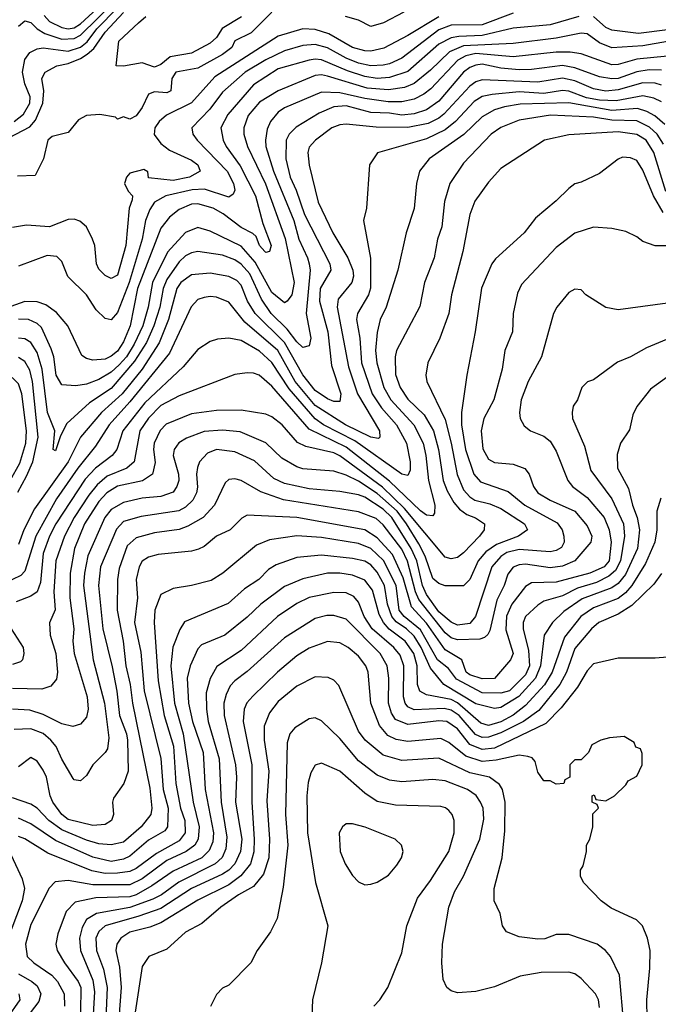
# Model space of a CAD drawing. Header units: inches. Extents: x 1793389 to 1900389, y 320802 to 470796.
# Tile 720 of 752: x 1855574 to 1857640, y 450656 to 453840. Entities that reach past the tile are written whole.
import ezdxf

# ---------------------------------------------------------------- set-up
doc = ezdxf.new("R2010")
doc.units = ezdxf.units.IN
doc.header["$MEASUREMENT"] = 0
doc.layers.add('B8455', color=7, linetype='Continuous')

msp = doc.modelspace()

# ---------------------------------------------------------------- linework, layer by layer
at = {"layer": 'B8455', "color": 2}
for points, elevation in [([(1855570, 453818.8), (1855590, 453836.4), (1855610, 453830.4), (1855630.4, 453810), (1855655.3, 453795.3), (1855710, 453776.5), (1855750, 453778.4), (1855770, 453790.2), (1855881.3, 453898.7)], 322), ([(1855653.3, 453853.3), (1855670, 453834), (1855710, 453814.2), (1855730, 453810.2), (1855750, 453813.8), (1855770, 453826), (1855864.8, 453915.2)], 326), ([(1855470, 453421.6), (1855606.4, 453493.6), (1855624.7, 453515.3), (1855648.7, 453570), (1855651.6, 453610), (1855645.1, 453650), (1855656, 453670), (1855694, 453690), (1855730, 453698.5), (1855770, 453714.7), (1855791.9, 453728.1), (1855813.7, 453746.3), (1855850, 453799.6), (1855910, 453863.2)], 314), ([(1855555.6, 453510), (1855585.8, 453534.2), (1855606, 453570), (1855607.4, 453590), (1855590, 453632.7), (1855583.1, 453670), (1855590, 453711), (1855606.5, 453733.5), (1855630, 453746), (1855650, 453748.5), (1855730, 453738.4), (1855770, 453751.1), (1855791.9, 453768.1), (1855822.9, 453810), (1855890, 453877.7)], 318), ([(1856390, 453863.7), (1856323, 453797), (1856270, 453771.6), (1856260.5, 453750), (1856230, 453726.9), (1856150, 453682.6), (1856079.1, 453670), (1856066, 453650), (1856062.8, 453610), (1856050, 453603.6), (1856010, 453606.6), (1855990, 453599), (1855970, 453555.3), (1855950, 453528.7), (1855930, 453518), (1855910, 453526), (1855890, 453518), (1855884, 453524), (1855832.9, 453532.9), (1855790, 453529.8), (1855764.2, 453515.8), (1855730, 453475.4), (1855678.3, 453461.7), (1855664.9, 453450), (1855650.8, 453390), (1855623.6, 453336.4), (1855566.2, 453333.8)], 314), ([(1856816.3, 453863.7), (1856751.3, 453830), (1856710, 453817.2), (1856670, 453838), (1856628, 453850)], 314), ([(1857382.8, 453850), (1857290, 453822.7), (1857170, 453812.2), (1857070, 453788.3), (1856994.2, 453785.8), (1856970, 453780.8), (1856930, 453761), (1856830, 453672.4), (1856770, 453652.8), (1856730, 453649.8), (1856690, 453655.5), (1856633.9, 453673.9), (1856550, 453709.7), (1856530, 453712.2), (1856510, 453708.4), (1856410, 453680.5), (1856330, 453629.6), (1856247.3, 453532.7), (1856224.9, 453490), (1856232, 453450), (1856242, 453430), (1856286.8, 453366.8), (1856336.5, 453270), (1856360.6, 453180.6), (1856386.8, 453110), (1856382, 453090), (1856370, 453086.6), (1856366.6, 453090), (1856350, 453109.3), (1856338.7, 453138.7), (1856328.3, 453148.3), (1856290, 453168), (1856231.8, 453211.8), (1856199.3, 453230), (1856150, 453244.2), (1856130, 453243), (1856090, 453226), (1856058.7, 453201.3), (1856030, 453165.2), (1855955, 452970), (1855931.3, 452850), (1855910, 452798.4), (1855890, 452768.2), (1855870, 452751.5), (1855850, 452742), (1855810, 452738.4), (1855790, 452743.7), (1855774.2, 452754.2), (1855729.4, 452850), (1855692.6, 452892.6), (1855658, 452918), (1855630, 452927.8), (1855590, 452928), (1855530, 452907.1)], 326), ([(1856930, 453848.7), (1856830, 453788.2), (1856752.1, 453747.9), (1856710, 453737.7), (1856690, 453738.5), (1856650, 453749.8), (1856573.5, 453793.5), (1856530, 453808.5), (1856490, 453809.7), (1856410, 453786.3), (1856205.2, 453654.8), (1856130, 453571.3), (1856049.1, 453530.9), (1856024.4, 453510), (1856010.4, 453490), (1856009, 453469), (1856030, 453439.1), (1856058.3, 453418.3), (1856130, 453385.5), (1856150.5, 453370), (1856157.3, 453350), (1856122.8, 453330), (1856070, 453319.7), (1855990, 453328.7), (1855988, 453348), (1855975.3, 453355.3), (1855930, 453343.7), (1855919.3, 453330), (1855913, 453310), (1855925.1, 453285.1), (1855938.8, 453270), (1855937.3, 453257.3), (1855928, 453230), (1855917.4, 453110), (1855890, 453013.2), (1855870, 453002.7), (1855850, 453012.3), (1855830, 453033.2), (1855822.4, 453050), (1855816.9, 453110), (1855809.6, 453130), (1855789.7, 453169.7), (1855768.2, 453188.2), (1855750, 453195.1), (1855730, 453194), (1855670, 453169.7), (1855595.3, 453175.3), (1855550, 453167.6)], 318), ([(1857170, 453860.9), (1857070, 453823.1), (1856970, 453822.4), (1856930, 453806.4), (1856810, 453715.8), (1856770, 453696.9), (1856750, 453692.4), (1856710, 453690.9), (1856670, 453698.8), (1856630, 453715.1), (1856570, 453748.7), (1856530, 453759.8), (1856490, 453756), (1856430, 453738.5), (1856370.4, 453710), (1856303.1, 453670), (1856230, 453605.1), (1856189.2, 453550.8), (1856130.7, 453490), (1856133.4, 453470), (1856148, 453450), (1856245.3, 453350), (1856265.7, 453310), (1856270, 453288.7), (1856264.4, 453275.6), (1856250, 453266.3), (1856171.6, 453291.6), (1856131.3, 453290), (1856046, 453270), (1856010.2, 453249.8), (1855994.5, 453225.5), (1855980.2, 453190), (1855970.2, 453130), (1855928.3, 452990), (1855890, 452893.2), (1855870, 452869.2), (1855850, 452874), (1855821.6, 452901.6), (1855789.3, 452950), (1855729.5, 453009.5), (1855710, 453058), (1855693.6, 453073.6), (1855662.8, 453077.2), (1855570, 453042.7)], 322), ([(1856291.2, 453848.8), (1856228.9, 453811.1), (1856210, 453782), (1856190, 453763.6), (1856130, 453731.8), (1856060.5, 453719.5), (1856030, 453695.1), (1856010, 453686), (1855970, 453700.7), (1855909.2, 453689.2), (1855886, 453690), (1855894, 453770), (1855958, 453830), (1855982, 453850)], 310), ([(1857670, 453807.1), (1857575.6, 453795.6), (1857490, 453805.4), (1857470, 453814.7), (1857430, 453849.7)], 326), ([(1857670, 453768.7), (1857590, 453754.8), (1857490, 453748.3), (1857450, 453765.1), (1857410, 453793.6), (1857390, 453796.3), (1857310, 453779.8), (1857170, 453763.1), (1857010, 453755.2), (1856964.1, 453735.9), (1856903.1, 453676.9), (1856850, 453633.7), (1856819.1, 453620.9), (1856767.3, 453612.7), (1856697.9, 453617.9), (1856570, 453656.8), (1856550, 453661), (1856530, 453659.1), (1856410, 453609.7), (1856350, 453573.3), (1856312.4, 453530), (1856299.3, 453490), (1856299.3, 453470), (1856310.3, 453430), (1856368.5, 453308.5), (1856432.6, 453132.6), (1856462, 452990), (1856454.4, 452950), (1856438.8, 452930), (1856430, 452923.7), (1856390, 452957.6), (1856335.3, 453055.3), (1856290, 453107.1), (1856190, 453155.6), (1856150, 453167.6), (1856110, 453151.8), (1856052.1, 453087.9), (1856003.2, 452990), (1855988.9, 452910), (1855971.9, 452850), (1855943.8, 452790), (1855919.3, 452750), (1855896, 452724), (1855870, 452700.4), (1855830, 452675.8), (1855790, 452661.3), (1855755.5, 452655.5), (1855710, 452659.3), (1855692, 452690), (1855684, 452750), (1855675.5, 452775.5), (1855643.9, 452843.9), (1855630, 452856.9), (1855602, 452870), (1855570, 452871)], 330), ([(1857670, 453722.2), (1857570, 453711.9), (1857510, 453694.7), (1857490, 453693.7), (1857390, 453729.7), (1857354.8, 453734.7), (1857310, 453734.5), (1857170, 453719.3), (1857049.5, 453730.5), (1857016.9, 453723.1), (1856990.9, 453709.1), (1856903.4, 453616.6), (1856881.6, 453598.4), (1856850, 453582.2), (1856810, 453574.2), (1856766.1, 453573.9), (1856690, 453584.8), (1856610, 453603.1), (1856550, 453605.1), (1856430, 453554.7), (1856410, 453540.7), (1856384.9, 453510), (1856374.4, 453485.6), (1856368.8, 453450), (1856370.3, 453430), (1856394.4, 453350), (1856460.2, 453190), (1856476.9, 453130), (1856505.3, 453070), (1856510.3, 453050), (1856513.1, 453030), (1856501.1, 452890), (1856515.3, 452810), (1856510, 452785.2), (1856490, 452779.5), (1856470, 452798.4), (1856439.5, 452839.5), (1856387.3, 452890), (1856355.9, 452935.9), (1856318, 453018), (1856290, 453049.7), (1856270, 453063.5), (1856230, 453078.3), (1856150.4, 453089.6), (1856130, 453086), (1856110, 453076.3), (1856090, 453056.9), (1856050, 452999.6), (1856038.4, 452970), (1856027.5, 452910), (1856007.5, 452850), (1855983.7, 452796.3), (1855945, 452735), (1855870, 452647.1), (1855799, 452601), (1855726.1, 452533.9), (1855705.4, 452494.6), (1855690, 452445.2), (1855682, 452450), (1855687.3, 452510), (1855663.1, 452570), (1855646, 452710), (1855630, 452763.7), (1855610, 452795.6), (1855590, 452808), (1855569.7, 452809.7)], 334), ([(1857650, 453676.8), (1857610, 453677.8), (1857570, 453670.8), (1857510, 453649.8), (1857490, 453648.8), (1857450, 453654.5), (1857370, 453683.8), (1857330, 453691.9), (1857230, 453678.7), (1857190, 453677.8), (1857130, 453682.8), (1857070, 453696.1), (1857050, 453693.1), (1857030, 453685.4), (1857010, 453669.7), (1856930, 453576.3), (1856890, 453548.6), (1856850, 453535.3), (1856810, 453530.8), (1856770, 453537.4), (1856710, 453539.2), (1856630, 453560.9), (1856590, 453558.3), (1856543, 453537), (1856467.9, 453492.1), (1856446, 453470), (1856435.8, 453450), (1856434.9, 453390), (1856448.9, 453330), (1856468.4, 453288.4), (1856495.2, 453210), (1856577.6, 453050), (1856580.4, 453030), (1856545.8, 452970), (1856543.9, 452930), (1856570.2, 452830.2), (1856582, 452722), (1856612.2, 452630), (1856610, 452605.2), (1856590, 452605.6), (1856570, 452613.3), (1856530, 452640.5), (1856490, 452691.8), (1856430, 452796.4), (1856336, 452890), (1856311, 452930), (1856290, 452980.9), (1856275.9, 452995.9), (1856250, 453009.6), (1856190, 453019.7), (1856130, 453015.1), (1856094.9, 452990), (1856081.7, 452970), (1856055.2, 452870), (1856025.4, 452794.6), (1855970.2, 452710), (1855905.2, 452630), (1855838, 452570), (1855770.2, 452489.8), (1855730.2, 452410), (1855622, 452258), (1855587, 452190), (1855570, 452142.7)], 338), ([(1857650, 453628.4), (1857630, 453634.2), (1857590, 453635.8), (1857510, 453612.5), (1857470, 453609), (1857430, 453616.1), (1857370, 453642.4), (1857330, 453650.8), (1857250, 453637.2), (1857070, 453645.7), (1857050, 453638.9), (1857030, 453625.1), (1856945.8, 453534.2), (1856930, 453521), (1856895.8, 453504.2), (1856830, 453490.8), (1856727.5, 453492.5), (1856630, 453502.4), (1856610, 453499.6), (1856584, 453490), (1856530.7, 453450), (1856510, 453428), (1856506, 453410), (1856510.7, 453369.3), (1856539.3, 453250), (1856587, 453150), (1856635.8, 453070), (1856651.8, 453030), (1856653.4, 453010), (1856648.4, 452990), (1856604, 452936), (1856601.1, 452910), (1856637.6, 452717.6), (1856666.7, 452630), (1856738, 452510), (1856738.8, 452490), (1856734.2, 452485.8), (1856710, 452489.7), (1856627.8, 452530), (1856530, 452592), (1856465.5, 452670), (1856408.5, 452770), (1856302, 452862), (1856250, 452926.6), (1856210, 452942), (1856190, 452944.5), (1856170, 452940.9), (1856150, 452935.1), (1856128.7, 452911.3), (1856058.5, 452761.5), (1855930, 452603.5), (1855863.1, 452530), (1855819.3, 452460.7), (1855762, 452390), (1855692.6, 452290), (1855625.8, 452170), (1855590, 452056), (1855577.5, 452042.5), (1855523.7, 452016.3)], 342), ([(1857650, 453574), (1857625.9, 453585.9), (1857590, 453594), (1857503.2, 453576.8), (1857450, 453579.2), (1857407.5, 453587.5), (1857350, 453608.9), (1857330, 453610.8), (1857270, 453600.7), (1857190, 453606.2), (1857102.2, 453597.8), (1857070, 453591.1), (1857044.4, 453575.6), (1856983.7, 453510), (1856950, 453483.1), (1856890, 453454.7), (1856731, 453409), (1856706, 453370), (1856696, 453230), (1856686, 453190), (1856708.8, 453068.8), (1856708.9, 452971.1), (1856702.4, 452950), (1856666.4, 452890), (1856663.7, 452870), (1856674, 452810), (1856679.6, 452730), (1856713.8, 452630), (1856744.5, 452584.5), (1856793.1, 452530), (1856824.9, 452470), (1856837.6, 452410), (1856837.3, 452382.7), (1856830, 452366), (1856810, 452369.6), (1856657.7, 452477.7), (1856556.9, 452530), (1856530, 452548.6), (1856445.8, 452645.8), (1856390, 452731.3), (1856350, 452768.3), (1856290, 452802.4), (1856250.6, 452809.4), (1856213.2, 452806.8), (1856190, 452799.3), (1856150, 452772.7), (1856102.3, 452717.7), (1855978.7, 452601.3), (1855907.6, 452510), (1855888.4, 452450), (1855872.4, 452430), (1855818.7, 452390), (1855785.6, 452354.4), (1855690.2, 452210), (1855670.2, 452170), (1855650, 452113.2), (1855640.7, 452019.3), (1855630.2, 451989.8), (1855610, 451975.1), (1855562.3, 451957.7)], 346), ([(1857661.3, 453501.3), (1857628.3, 453528.3), (1857603, 453543), (1857572.5, 453552.5), (1857490, 453546.1), (1857350, 453570.8), (1857193.3, 453566.7), (1857142.6, 453557.4), (1857110, 453548.2), (1857070, 453526), (1857011.1, 453468.9), (1856898.8, 453390), (1856867.3, 453350), (1856857.3, 453310), (1856850.4, 453229.6), (1856824, 453150), (1856797.3, 453030), (1856759.3, 452910), (1856740.4, 452870), (1856730, 452828), (1856725.2, 452770), (1856729, 452730), (1856752.4, 452650), (1856774, 452610), (1856848.9, 452530), (1856879, 452470), (1856888, 452430), (1856896.1, 452350), (1856916.4, 452270), (1856916.3, 452243.7), (1856910, 452235.3), (1856890, 452238), (1856870, 452251.8), (1856770, 452347.8), (1856630, 452457.8), (1856510, 452515.1), (1856390, 452654.5), (1856348.7, 452690), (1856330, 452697), (1856310, 452698), (1856270, 452692.7), (1856090, 452623.6), (1856030, 452592.6), (1855990, 452551.5), (1855962.6, 452510), (1855943.8, 452410), (1855920.7, 452390), (1855856.3, 452363.7), (1855824.5, 452335.5), (1855797.5, 452302.5), (1855750.2, 452230), (1855719, 452170), (1855690.3, 452090), (1855684, 451990), (1855688.3, 451931.7), (1855670.6, 451889.4), (1855672.7, 451850), (1855690.3, 451790), (1855695.5, 451730), (1855692.7, 451707.3), (1855674.9, 451685.1), (1855645.5, 451674.5), (1855550, 451676.9)], 350), ([(1857657.1, 453437.1), (1857636, 453470), (1857611.8, 453491.8), (1857570, 453512.8), (1857490, 453514.8), (1857430, 453524.8), (1857290.8, 453530.8), (1857190, 453514.7), (1857130, 453491.5), (1857099.1, 453470), (1857010, 453376), (1856965.5, 453310), (1856948.5, 453251.5), (1856939.3, 453170), (1856926, 453130), (1856914.9, 453070), (1856883.8, 452990), (1856868.1, 452911.9), (1856793, 452770), (1856788.5, 452750), (1856790, 452692), (1856804.2, 452650), (1856830, 452612.7), (1856882.2, 452562.2), (1856912.7, 452510), (1856929.1, 452450), (1856944, 452350), (1856956.4, 452316.4), (1856978.2, 452278.2), (1856996.9, 452256.9), (1857019.9, 452239.9), (1857048.7, 452228.7), (1857077.3, 452210), (1857076.3, 452190), (1857061.6, 452170), (1857010, 452115.6), (1856990, 452100.7), (1856970, 452096.2), (1856950, 452102), (1856818.7, 452258.7), (1856748, 452328), (1856610, 452429.7), (1856590, 452438.7), (1856499.1, 452459.1), (1856472.3, 452472.2), (1856422.7, 452530), (1856390, 452555.1), (1856370, 452564.5), (1856290, 452577.6), (1856210, 452576.3), (1856130, 452564.7), (1856048, 452532), (1856028.2, 452511.8), (1856008.9, 452470), (1856006.3, 452450), (1856011.7, 452408.3), (1856003, 452370), (1855971.4, 452348.6), (1855890, 452331), (1855855.8, 452310), (1855830, 452281.6), (1855783.2, 452210), (1855751.4, 452130), (1855736.5, 452050), (1855735.6, 451970), (1855748.8, 451870), (1855745.7, 451830), (1855750.3, 451790), (1855791.8, 451650), (1855795.3, 451610), (1855790, 451584), (1855770, 451561.2), (1855745.5, 451554.5), (1855710, 451563), (1855650, 451592.8), (1855606.7, 451606.7), (1855550, 451609.7)], 354), ([(1857664.1, 453284.1), (1857625.1, 453410), (1857600.5, 453450), (1857570, 453468.3), (1857510, 453477.2), (1857350, 453467), (1857272, 453450), (1857130, 453359), (1857090, 453314), (1857046.6, 453253.4), (1857030.6, 453210), (1857008, 453090), (1856970.4, 452950), (1856962, 452890), (1856933.4, 452810), (1856894, 452730), (1856887.3, 452690), (1856890.8, 452670), (1856950, 452546.8), (1856970.2, 452470), (1856989.2, 452369.2), (1857010, 452319.3), (1857030, 452296.4), (1857046.3, 452286.3), (1857094.5, 452274.5), (1857130, 452258.7), (1857207.3, 452210), (1857216.3, 452190), (1857187.3, 452170), (1857116.8, 452143.2), (1857081.4, 452118.6), (1857057.4, 452090), (1857030, 452029.3), (1857010, 452009.4), (1856950, 452009.3), (1856930, 452016.2), (1856910, 452032.3), (1856885.4, 452105.4), (1856865.2, 452145.2), (1856825.2, 452210), (1856794.5, 452250), (1856730, 452308.1), (1856670, 452347.8), (1856630, 452367.1), (1856590, 452379.7), (1856490, 452387.8), (1856470, 452394), (1856422, 452422), (1856370, 452471.8), (1856286.7, 452506.7), (1856230, 452512.8), (1856170, 452508), (1856113.4, 452486.6), (1856088.8, 452471.2), (1856073.4, 452450), (1856070.5, 452430), (1856087, 452370), (1856088.4, 452350), (1856082.4, 452330), (1856070, 452312.3), (1856030, 452297.4), (1855970, 452292.2), (1855910, 452278.3), (1855870, 452255.8), (1855849, 452230), (1855794.2, 452105.8), (1855782.8, 452050), (1855780.2, 452010), (1855811.7, 451770), (1855847.7, 451630), (1855862, 451518), (1855857.6, 451482.4), (1855850.4, 451469.6), (1855810.7, 451430), (1855790, 451395.3), (1855770, 451379), (1855750, 451382), (1855746.3, 451386.3), (1855710, 451449), (1855692, 451490), (1855674.5, 451510), (1855650, 451531.3), (1855610, 451546.6), (1855555.6, 451544.4)], 358), ([(1857656, 453216), (1857624.2, 453270), (1857590, 453353.2), (1857570, 453384), (1857550, 453393.2), (1857524.5, 453395.5), (1857510, 453389), (1857450, 453342.7), (1857390, 453314), (1857370, 453309), (1857350, 453294), (1857310, 453254), (1857242.5, 453197.5), (1857206, 453150), (1857113.7, 453066.3), (1857101, 453050), (1857068.3, 452971.7), (1857047.7, 452830), (1857020.5, 452690), (1857003.1, 452570), (1857003.6, 452530), (1857016.1, 452450), (1857042.6, 452370), (1857064.9, 452344.9), (1857153.9, 452313.9), (1857208, 452270), (1857312.5, 452212.5), (1857328.4, 452190), (1857334.4, 452170), (1857334.9, 452150), (1857326.9, 452133.1), (1857310, 452123), (1857290, 452118.9), (1857190, 452126.4), (1857150, 452116.8), (1857130, 452104.4), (1857100.9, 452070), (1857048.7, 451910), (1857030, 451887.2), (1856990, 451882.2), (1856970, 451891.6), (1856930, 451925.1), (1856890, 451980.5), (1856876.8, 452010), (1856858.7, 452090), (1856840.6, 452130), (1856777.7, 452230), (1856750, 452257.1), (1856690, 452295.6), (1856670, 452303.5), (1856610, 452314), (1856510, 452323.1), (1856430, 452339.7), (1856396.4, 452356.4), (1856333.2, 452413.2), (1856270, 452442.4), (1856210.4, 452449.6), (1856181.5, 452438.5), (1856155.5, 452410), (1856148.7, 452391.3), (1856145.3, 452370), (1856148.5, 452328.5), (1856145.7, 452310), (1856134.2, 452285.8), (1856110, 452263), (1856088.1, 452251.9), (1855966.6, 452233.4), (1855910, 452216.9), (1855887.3, 452192.7), (1855834.9, 452070), (1855828.9, 452010), (1855842.7, 451870), (1855873, 451747), (1855887.9, 451667.9), (1855896.1, 451590), (1855919.6, 451530), (1855922.8, 451510), (1855924.4, 451410), (1855910.6, 451370), (1855877.6, 451322.4), (1855874.4, 451310), (1855877.3, 451270), (1855871, 451250), (1855850, 451237), (1855810, 451234), (1855730, 451253), (1855709.7, 451270), (1855681.1, 451310), (1855672.6, 451330), (1855660.5, 451390), (1855650, 451413.2), (1855630, 451442), (1855610, 451454), (1855570, 451424)], 362), ([(1857670, 453108.7), (1857630, 453108), (1857590, 453122), (1857570, 453138), (1857534.6, 453154.6), (1857490, 453164), (1857430, 453169.2), (1857370, 453149.2), (1857310, 453102.7), (1857197.1, 452982.9), (1857184.4, 452955.6), (1857170.5, 452890), (1857167.7, 452830), (1857143, 452770), (1857134.9, 452710), (1857108.2, 452610), (1857075.5, 452550), (1857067, 452510), (1857072.3, 452452.3), (1857090, 452418.8), (1857110, 452408), (1857170, 452402), (1857208.4, 452388.4), (1857222, 452370), (1857236.4, 452330), (1857250.6, 452310), (1857290, 452285.7), (1857370.4, 452250), (1857410, 452202.8), (1857424.4, 452170), (1857421.6, 452150), (1857370.2, 452089.8), (1857330, 452072.2), (1857290, 452067.4), (1857210, 452079.1), (1857190, 452077.4), (1857170, 452069.5), (1857152.8, 452047.2), (1857141.1, 452010), (1857117.2, 451962.8), (1857094.9, 451865.1), (1857088.7, 451851.3), (1857078, 451842), (1857063, 451837), (1856990, 451834.7), (1856970, 451841), (1856950, 451857.2), (1856865.1, 451965.1), (1856854, 451990), (1856828.6, 452088.6), (1856810, 452128), (1856750, 452206.3), (1856727, 452227), (1856670, 452248.4), (1856427.5, 452287.5), (1856353.5, 452313.5), (1856290, 452349.4), (1856270, 452355.1), (1856250, 452353.2), (1856238, 452342), (1856203.8, 452270), (1856167.3, 452230), (1856118.2, 452201.8), (1856090, 452191.3), (1856010, 452180.5), (1855950, 452164.2), (1855921.8, 452138.2), (1855895.1, 452064.9), (1855890.3, 452030), (1855888.9, 451930), (1855908.9, 451830), (1855917.3, 451750), (1855931.2, 451690), (1855939, 451630), (1855994.3, 451354.3), (1856001.6, 451290), (1855998.4, 451270), (1855966.7, 451230), (1855910, 451180.5), (1855870, 451171.2), (1855830, 451174.7), (1855790, 451186.2), (1855710, 451219.8), (1855668.2, 451250), (1855630, 451289.6), (1855610, 451303), (1855550, 451323)], 366), ([(1857670, 452922.7), (1857510, 452901.2), (1857470, 452908.7), (1857406, 452950), (1857390, 452966), (1857370, 452968), (1857350, 452958), (1857311.3, 452910), (1857301, 452890), (1857262, 452750), (1857219.1, 452670), (1857196.3, 452610), (1857190.6, 452570), (1857193.4, 452550), (1857206.2, 452526.2), (1857226, 452510), (1857270, 452493.4), (1857290, 452477.3), (1857310, 452444.7), (1857347.3, 452350), (1857362, 452330), (1857410, 452294.4), (1857464.6, 452230), (1857480.9, 452190), (1857487.7, 452150), (1857480.9, 452090), (1857464.9, 452070), (1857418.8, 452050), (1857310, 452020.4), (1857230, 452018.7), (1857210, 452006.6), (1857165.7, 451950), (1857149.3, 451910.7), (1857147.1, 451867.1), (1857170.2, 451789.7), (1857161.3, 451770), (1857110.2, 451709.8), (1857070, 451708.7), (1857030, 451720.9), (1857018.3, 451730), (1857004.5, 451770), (1856950, 451802), (1856890, 451888.6), (1856841, 451941.1), (1856814.7, 452034.7), (1856780.3, 452110), (1856730, 452164.4), (1856690, 452189.7), (1856470, 452229.7), (1856310, 452237), (1856292.5, 452227.5), (1856254.8, 452190), (1856210.5, 452169.5), (1856170, 452136), (1856152.5, 452127.5), (1856130, 452120.9), (1856022, 452110), (1855990, 452102), (1855970, 452089), (1855960.5, 452070), (1855950.4, 452030), (1855954.9, 451970), (1855945.5, 451890), (1855965.7, 451794.3), (1855976.1, 451670), (1856030.2, 451450.2), (1856037.6, 451350), (1856054, 451290), (1856052.4, 451230), (1856043.1, 451216.9), (1855990, 451186.3), (1855930, 451135.4), (1855910, 451124.7), (1855870, 451118), (1855810, 451132.1), (1855690, 451185.7), (1855610, 451239.7), (1855570, 451257.7)], 370), ([(1857790, 452857), (1857601.7, 452778.3), (1857550, 452749.3), (1857508.1, 452731.9), (1857430, 452675.3), (1857411.1, 452668.9), (1857392, 452650), (1857378, 452610), (1857364.7, 452590), (1857361, 452570), (1857362.8, 452550), (1857400.7, 452460.7), (1857422, 452382), (1857490, 452290.7), (1857527.6, 452210), (1857530.2, 452169.8), (1857517.7, 452090), (1857501.5, 452058.5), (1857480.1, 452039.9), (1857440.3, 452019.7), (1857378.4, 452001.6), (1857330, 451976.4), (1857270, 451959.6), (1857250, 451947), (1857210.6, 451910), (1857203.1, 451890), (1857202.6, 451870), (1857220, 451800), (1857222.8, 451750), (1857210, 451721.3), (1857158.4, 451670), (1857130, 451661.8), (1857070, 451662.7), (1856986.8, 451706.8), (1856961.5, 451741.5), (1856925, 451770), (1856870, 451866.4), (1856817.3, 451910), (1856801.6, 451930), (1856792.2, 452010), (1856750.5, 452090.5), (1856710, 452129.7), (1856670, 452146), (1856550, 452165.7), (1856470, 452171.2), (1856382.3, 452157.7), (1856339.9, 452140.1), (1856230.8, 452050), (1856193.4, 452026.6), (1856130, 452009.6), (1856070, 452000.9), (1856030, 451981.2), (1856010.5, 451930), (1856008.4, 451890), (1856022.2, 451702.2), (1856041.3, 451590), (1856071, 451491), (1856078.5, 451370), (1856094.4, 451290), (1856107.9, 451250), (1856109, 451210), (1856090, 451184.7), (1856016.3, 451143.7), (1855950, 451094.8), (1855930, 451085.6), (1855890, 451079.8), (1855850, 451079.3), (1855807.2, 451087.2), (1855664.7, 451144.7), (1855590, 451191.3), (1855570, 451198.4)], 374), ([(1855568, 452312), (1855596, 452364), (1855615.8, 452410), (1855633.8, 452490), (1855615.5, 452670), (1855606, 452706), (1855590, 452734), (1855570, 452747.8)], 338), ([(1857672.8, 452687.2), (1857615.2, 452644.8), (1857570.6, 452589.4), (1857558, 452562), (1857546.4, 452513.6), (1857518, 452470), (1857506.4, 452433.6), (1857507.7, 452390), (1857543.4, 452323.4), (1857556, 452270), (1857571.6, 452230), (1857579, 452190), (1857572.7, 452130), (1857533.9, 452046.1), (1857510, 452016.4), (1857490, 452002.2), (1857393.5, 451966.5), (1857334.1, 451925.9), (1857297.1, 451890), (1857270.4, 451850), (1857258.4, 451750), (1857242.6, 451710), (1857188.4, 451651.6), (1857130, 451615.4), (1857110, 451612.8), (1857050, 451627), (1856946, 451690), (1856902.4, 451742.4), (1856873, 451810), (1856850, 451846), (1856824.8, 451870), (1856792.1, 451892.1), (1856777.7, 451910), (1856763.2, 451950), (1856754, 452010), (1856730, 452053), (1856710, 452076.9), (1856690, 452088.3), (1856650, 452097.7), (1856550, 452108.2), (1856470, 452100.5), (1856403.4, 452076.6), (1856378.3, 452061.7), (1856347.7, 452030), (1856301.2, 451998.8), (1856248.6, 451951.4), (1856107.1, 451892.9), (1856092, 451868), (1856069, 451811), (1856062.4, 451750), (1856074.4, 451630), (1856102.9, 451530), (1856134.7, 451310), (1856154.7, 451230), (1856151.6, 451190), (1856140.3, 451170), (1856112.7, 451150), (1856050, 451120.9), (1855970, 451062), (1855930, 451042.4), (1855810, 451041.8), (1855730, 451056.3), (1855688.3, 451051.7), (1855668.5, 451031.5), (1855610, 450914), (1855592.4, 450850), (1855598, 450810), (1855619.1, 450790), (1855677.6, 450750), (1855695.8, 450730), (1855717.6, 450690), (1855718.4, 450650)], 378), ([(1857648, 452292), (1857635.5, 452250), (1857635.3, 452190), (1857628.9, 452150), (1857598.6, 452081.4), (1857554, 452010), (1857534, 451986), (1857510, 451968.6), (1857430, 451938), (1857388.8, 451910), (1857336.5, 451843.5), (1857296.1, 451730), (1857271.5, 451688.5), (1857210, 451622.6), (1857170, 451591), (1857130, 451569), (1857090, 451557.8), (1857065.3, 451565.3), (1856990.4, 451630.4), (1856970, 451641.5), (1856890, 451656.3), (1856867.9, 451667.9), (1856860.4, 451690), (1856859.8, 451750), (1856848.8, 451790), (1856821, 451830), (1856769.2, 451869.2), (1856750.5, 451890.5), (1856736.4, 451916.4), (1856714.7, 451994.7), (1856690, 452027.8), (1856650, 452043.5), (1856609.7, 452049.7), (1856570, 452049.7), (1856490, 452031.5), (1856430, 452007.3), (1856353.4, 451950), (1856310, 451907.3), (1856237.3, 451850), (1856161.7, 451818.3), (1856150, 451805.2), (1856124.9, 451750), (1856115.3, 451710), (1856119.6, 451630), (1856132.7, 451570), (1856167.4, 451470), (1856174, 451350), (1856200.7, 451210), (1856198.9, 451181.1), (1856186.8, 451153.2), (1856163.1, 451130), (1856070, 451086.2), (1856001.2, 451038.8), (1855950, 451009.8), (1855930, 451003.7), (1855820.2, 450999.8), (1855753.5, 450986.5), (1855723.6, 450956.4), (1855696.7, 450883.3), (1855690.5, 450850), (1855694.9, 450830), (1855718.4, 450790), (1855763.1, 450730), (1855771.3, 450710), (1855770.2, 450630)], 382), ([(1857650, 452049), (1857626, 452014), (1857554.7, 451945.3), (1857510, 451917.4), (1857447.7, 451890), (1857423.8, 451870), (1857370, 451806.6), (1857342.7, 451730), (1857321.5, 451690), (1857253.8, 451606.2), (1857203.7, 451570), (1857130, 451533.5), (1857090, 451519.3), (1857070, 451518.8), (1857048, 451528), (1856995.8, 451590), (1856970, 451607.1), (1856947.5, 451612.5), (1856850, 451608.5), (1856830, 451617.6), (1856820.5, 451630), (1856816, 451650), (1856816.8, 451750), (1856805.2, 451785.2), (1856784.7, 451810), (1856713.7, 451870), (1856688.3, 451910), (1856670, 451956), (1856654.6, 451974.6), (1856630, 451986), (1856590, 451987.8), (1856510, 451971.2), (1856470, 451951.5), (1856408, 451910), (1856290, 451799.6), (1856211.8, 451748.2), (1856190.3, 451709.7), (1856177.4, 451662.6), (1856177.7, 451610), (1856183.6, 451570), (1856219.1, 451450), (1856226, 451310), (1856243.4, 451196.6), (1856241.1, 451158.9), (1856229.2, 451130.8), (1856206.4, 451110), (1856088.8, 451051.2), (1856032.2, 451010), (1856004, 450996), (1855930, 450968.9), (1855822, 450950), (1855790.2, 450929.8), (1855775.8, 450904.2), (1855767.4, 450870), (1855770.3, 450830), (1855810, 450734), (1855815.8, 450695.8), (1855807.6, 450550)], 386), ([(1857710, 451782), (1857630, 451775.3), (1857510, 451775.3), (1857430, 451757.2), (1857410, 451734), (1857378.5, 451681.4), (1857325.7, 451614.3), (1857275.8, 451564.2), (1857110, 451484.1), (1857070, 451479.3), (1857030, 451495.6), (1856990, 451546.6), (1856956, 451570), (1856930, 451572.9), (1856830, 451560.4), (1856790, 451576.9), (1856776.8, 451596.8), (1856767.3, 451630), (1856768.3, 451710), (1856763.1, 451750), (1856739.7, 451790), (1856630, 451900.7), (1856590, 451913.3), (1856567.1, 451912.9), (1856530, 451902.9), (1856430, 451840.7), (1856310, 451731.8), (1856270, 451702), (1856254.6, 451685.4), (1856242, 451658), (1856234, 451630), (1856234.9, 451590), (1856271.7, 451430), (1856275.2, 451390), (1856271.7, 451310), (1856292.2, 451190), (1856288, 451150), (1856269.4, 451110.6), (1856250.1, 451089.9), (1856230, 451076.4), (1856129.5, 451030.5), (1856030, 450965.8), (1855959.6, 450940.4), (1855850.6, 450910), (1855830, 450891.8), (1855819.6, 450870), (1855822.7, 450830), (1855844.4, 450770), (1855856.5, 450710), (1855852.2, 450610)], 390), ([(1855546, 451870), (1855584.9, 451810), (1855587.3, 451790), (1855582.8, 451770), (1855576.4, 451763.6), (1855550, 451755.1)], 346), ([(1857604.2, 450610), (1857603, 450670), (1857612.7, 450772.7), (1857613.2, 450830), (1857605.2, 450870), (1857588.7, 450910), (1857569.3, 450929.3), (1857487.2, 450967.2), (1857455.3, 450990), (1857398, 451050), (1857388.7, 451070), (1857388, 451090), (1857396.4, 451103.6), (1857408, 451150), (1857408, 451170), (1857418, 451190), (1857428, 451230), (1857428, 451272), (1857446, 451290), (1857442, 451302), (1857426, 451310), (1857426, 451330), (1857432.7, 451332.7), (1857438, 451318), (1857470, 451314), (1857498, 451330), (1857534.6, 451365.4), (1857542, 451378), (1857570, 451394), (1857588, 451430), (1857587.3, 451467.3), (1857582, 451482), (1857567.3, 451487.3), (1857562, 451502), (1857530, 451522), (1857482, 451518), (1857454, 451510), (1857425.4, 451494.6), (1857414, 451470), (1857390, 451446), (1857370, 451446), (1857354, 451430), (1857354, 451390), (1857338, 451382), (1857334, 451370), (1857310, 451368), (1857290, 451378), (1857270, 451378), (1857250, 451406), (1857241.2, 451441.2), (1857232.3, 451452.3), (1857217.5, 451457.5), (1857190, 451462), (1857115.2, 451444.8), (1857070, 451440.8), (1857017.7, 451457.7), (1856962.6, 451502.6), (1856935.8, 451515.8), (1856830, 451505.4), (1856792.1, 451512.1), (1856764.8, 451524.8), (1856737.4, 451557.4), (1856709.7, 451629.7), (1856700.7, 451730), (1856694, 451750), (1856670, 451782), (1856636, 451810), (1856610, 451824.5), (1856570, 451829.5), (1856510, 451807.3), (1856470, 451782.9), (1856407.7, 451730), (1856327.7, 451652.3), (1856309, 451631), (1856300.4, 451610), (1856297, 451570), (1856325.2, 451430), (1856324.4, 451310), (1856332.3, 451190), (1856331.3, 451148.7), (1856320.3, 451110), (1856288.7, 451071.3), (1856250, 451042.7), (1856150, 450992.4), (1856030, 450919.7), (1855994.7, 450905.3), (1855930, 450889.6), (1855900.5, 450870), (1855888.2, 450850), (1855884.9, 450830), (1855896.1, 450776.1), (1855901.5, 450710), (1855894, 450610)], 394), ([(1857528, 450590), (1857514.5, 450750), (1857485.2, 450810), (1857469, 450830), (1857442, 450850), (1857350, 450881.2), (1857310, 450881.2), (1857272.8, 450867.2), (1857250, 450866), (1857190, 450874), (1857148.7, 450890), (1857135.3, 450910), (1857128, 450950), (1857109, 450990), (1857109, 451030), (1857134.5, 451130), (1857143.3, 451216.7), (1857144.2, 451310), (1857136.2, 451350), (1857126.5, 451366.5), (1857094, 451390), (1857030, 451404.7), (1856930, 451451.3), (1856810, 451444.2), (1856750, 451461.6), (1856691.8, 451510), (1856670, 451539.3), (1856606.8, 451686.8), (1856590, 451704), (1856572.1, 451712.1), (1856530, 451714.5), (1856470, 451684.5), (1856410, 451634.5), (1856381.4, 451598.6), (1856364.6, 451555.4), (1856364.2, 451510), (1856379.6, 451410), (1856373.3, 451313.3), (1856382.3, 451190), (1856380.2, 451130), (1856363, 451077), (1856330, 451036.9), (1856282, 451010), (1856224.9, 450970), (1856162.8, 450917.2), (1856110, 450889.2), (1856050, 450834), (1855992, 450810), (1855970, 450778), (1855947, 450630)], 398), ([(1857450, 450646), (1857446.6, 450670), (1857437, 450690), (1857390, 450739), (1857370, 450754), (1857350, 450759.3), (1857261.1, 450758.9), (1857192.8, 450747.2), (1857110, 450712.7), (1857050, 450697.2), (1856990, 450693.2), (1856970, 450699), (1856955.3, 450710), (1856944, 450736), (1856939.3, 450790), (1856941.2, 450850), (1856962.7, 450970), (1856981, 451019), (1857009.7, 451070.3), (1857062.4, 451190), (1857074.9, 451254.9), (1857073.3, 451290), (1857065.1, 451310), (1857051, 451331), (1857022.7, 451350), (1856950, 451378.7), (1856910, 451382.4), (1856810, 451374.7), (1856770, 451380.5), (1856730, 451396.9), (1856670, 451442.9), (1856610, 451515.1), (1856550, 451572.7), (1856530, 451582.7), (1856510, 451579.3), (1856464, 451550), (1856447.7, 451530), (1856438.8, 451501.2), (1856433.7, 451270), (1856441.1, 451170), (1856425.8, 451034.2), (1856406.4, 450933.6), (1856384.7, 450890), (1856342, 450830), (1856322, 450790), (1856250, 450718), (1856230, 450708), (1856210, 450688), (1856190.9, 450649.1)], 402), ([(1856719, 450650), (1856739, 450670), (1856765.2, 450710), (1856810, 450822), (1856826, 450910), (1856861, 450999), (1856903.3, 451056.7), (1856962, 451150), (1856979.5, 451210), (1856979.3, 451250), (1856972.7, 451270), (1856962.5, 451282.5), (1856951.5, 451291.5), (1856935.9, 451295.9), (1856790, 451299.6), (1856730, 451311.8), (1856690, 451338.4), (1856610, 451409.4), (1856550, 451436), (1856530, 451428.7), (1856515.9, 451404.1), (1856506.9, 451373.1), (1856502.4, 451330), (1856505.3, 451210), (1856530.5, 451050), (1856570.6, 450910), (1856550.7, 450790), (1856521, 450670), (1856518, 450590)], 406), ([(1855530.6, 451170), (1855582, 451062), (1855588.7, 451030), (1855581.7, 450990), (1855530, 450854)], 374), ([(1855570, 450754.9), (1855613.4, 450730), (1855630, 450715.5), (1855642, 450690), (1855635.5, 450664.5), (1855593.4, 450610)], 374), ([(1855570.4, 450690), (1855573.7, 450670), (1855531.8, 450610)], 370)]:
    msp.add_lwpolyline(points, dxfattribs=dict(at, elevation=elevation))
for points, elevation in [([(1855550, 452681.6), (1855530, 452678), (1855510, 452666.3), (1855490, 452646), (1855403.6, 452530), (1855379.1, 452470), (1855374.9, 452430), (1855384.8, 452384.8), (1855428.6, 452268.6), (1855450, 452256.3), (1855510, 452308.8), (1855543.1, 452350), (1855574.6, 452405.4), (1855593.6, 452470), (1855595.9, 452510), (1855580.4, 452630), (1855570, 452662.7)], 342), ([(1856650, 451239), (1856630, 451239), (1856618, 451230), (1856607.3, 451210), (1856611, 451150), (1856626.8, 451110), (1856650, 451072), (1856670, 451052), (1856690, 451042), (1856710, 451044.7), (1856730, 451051), (1856766.8, 451073.2), (1856794.2, 451105.8), (1856809, 451130), (1856814, 451150), (1856808.7, 451170), (1856788, 451190), (1856691.6, 451228.4)], 410)]:
    msp.add_lwpolyline(points, close=True, dxfattribs=dict(at, elevation=elevation))

doc.saveas('drawing.dxf')
